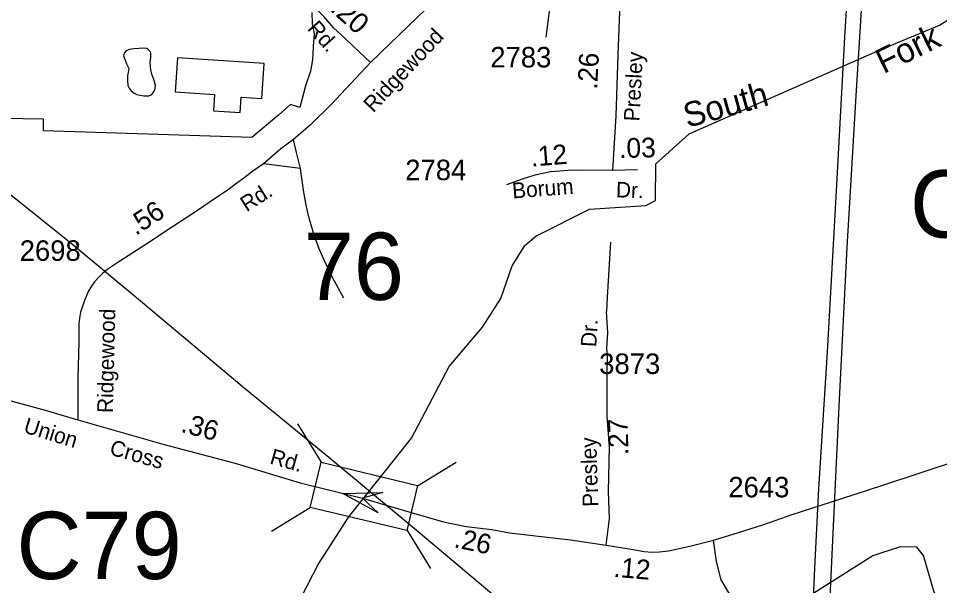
# Model space of a CAD drawing. Extents: x 1547597 to 1699558, y 810033 to 920809.
# Drawn here: x 1652640 to 1658248, y 836791 to 840248 of the extents above; entities that cross this region are included whole.
import ezdxf

# ---------------------------------------------------------------- set-up
doc = ezdxf.new("R2010")
doc.units = 0
for name, color, linetype in [('Exist Boundary Political City Limit New', 7, 'Continuous'), ('Exist Cultural Warehouse Building Footprint', 7, 'Continuous'), ('Exist Hydrographic Creek Single Shore', 7, 'Continuous'), ('Exist Hydrographic Misc Water Feature', 7, 'Continuous'), ('Exist Road Non-System Type 51', 7, 'Continuous'), ('Exist Road Secondary Mileage Hundredths English Label', 7, 'Continuous'), ('Exist Road Secondary Structure Culvert Number Label', 7, 'Continuous'), ('Exist Road Secondary Structure Standard Bridge Attributed CELL', 7, 'Continuous'), ('Exist Road Secondary Structure Standard Bridge CELL', 7, 'Continuous'), ('Exist Road Secondary Structure Standard Bridge Number Label', 7, 'Continuous'), ('Exist Road Secondary Type 51 Attributed', 7, 'Continuous'), ('Exist Road Secondary Type 51 Label', 7, 'Continuous'), ('Exist Road Secondary Type 51 Number Label', 7, 'Continuous'), ('Exist Utilities Electrical Transmission Line', 7, 'Continuous'), ('Map Preparation Boundary City Limit Buffer Line', 7, 'Continuous'), ('Old_Level_32', 7, 'Continuous')]:
    doc.layers.add(name, color=color, linetype=linetype)

msp = doc.modelspace()

# ---------------------------------------------------------------- linework, layer by layer
at = {"layer": 'Exist Boundary Political City Limit New'}
msp.add_lwpolyline([(1654427.4, 840284.2), (1654428.3, 840214.2), (1654440.9, 840153.4), (1654434.6, 840076.6), (1654430.6, 839995.1), (1654417.5, 839926), (1654387, 839836.2), (1654353.9, 839705.2), (1654296.6, 839722.9), (1654225.3, 839660.7), (1654061.5, 839522.2), (1652792.3, 839563), (1652792.8, 839633), (1652542.7, 839637.4)], dxfattribs=at)
at = {"layer": 'Exist Cultural Warehouse Building Footprint'}
msp.add_lwpolyline([(1654136.4, 839973.6), (1653608.9, 840008.4), (1653595.1, 839799.9), (1653834.2, 839784.1), (1653827.7, 839684.8), (1653989.3, 839674.1), (1653995.5, 839768.4), (1654122.4, 839760.1)], close=True, dxfattribs=at)
at = {"layer": 'Exist Hydrographic Creek Single Shore'}
for points in [[(1654148.2, 836232.9), (1654166.2, 836340.9), (1654465.2, 836919.1), (1654652.2, 837210.7), (1655033.2, 837688.9), (1655263.3, 838127.3), (1655466.3, 838366.1), (1655577.2, 838541.1), (1655646.2, 838739.9), (1655722.3, 838863.1), (1655790.2, 838920.8), (1656117.2, 839084.9), (1656459.2, 839107.4), (1656518.3, 839139), (1656520.2, 839362.2), (1656723.2, 839545.3), (1657873.4, 840050.9), (1658247.5, 840205.6), (1658599, 840428.8)], [(1659526.2, 835243), (1659199.3, 835431.1), (1659084.3, 835531.9), (1658582.3, 836064), (1658508.3, 836223.1), (1658495.3, 836505.7), (1658264.3, 836684.4), (1658215.3, 836751), (1658151.3, 836975.5), (1658110.3, 837025.6), (1658009.3, 837027.6), (1657842.3, 836972), (1657338.3, 836653.9), (1657170.2, 836506.4), (1656952.3, 836399.2), (1656810.3, 836375.8), (1656251.2, 836400.3), (1655660.2, 836464.8), (1655477.2, 836442.3)]]:
    msp.add_lwpolyline(points, dxfattribs=at)
at = {"layer": 'Exist Hydrographic Misc Water Feature'}
msp.add_lwpolyline([(1653314.3, 840058.7), (1653295.6, 840050), (1653284, 840036.9), (1653280.8, 840019), (1653287.2, 839998.5), (1653298.9, 839970.1), (1653312.3, 839943), (1653307.8, 839918.4), (1653303.4, 839899.2), (1653303.6, 839871), (1653305.6, 839838), (1653315.1, 839822.9), (1653327.5, 839806.5), (1653344.7, 839793.1), (1653361.9, 839783.3), (1653380, 839779.4), (1653403.8, 839775.5), (1653433.9, 839775.7), (1653452.5, 839783.3), (1653465.4, 839799.4), (1653473.5, 839820.2), (1653474.3, 839839.5), (1653466.2, 839868.9), (1653452.2, 839908.7), (1653446.6, 839934), (1653442.9, 839979), (1653446.9, 840010.2), (1653446.1, 840037.2), (1653441.4, 840046.3), (1653431.9, 840057.2), (1653421.8, 840063.9), (1653403.2, 840065.4), (1653343.8, 840063.2), (1653314.3, 840058.7)], dxfattribs=at)
at = {"layer": 'Exist Road Non-System Type 51'}
msp.add_line((1654357, 839332.2), (1654131.3, 839361.6), dxfattribs=at)
for points in [[(1655861.5, 840640), (1655877.1, 840337.6), (1655851.1, 840134.3)], [(1654357, 839332.2), (1654333.4, 839431), (1654314, 839510.3)], [(1654622.1, 838542.8), (1654552.9, 838669.2), (1654503.7, 838769.5), (1654472, 838843.6), (1654440.6, 838925.9), (1654411.1, 839029.9), (1654391.7, 839109.9), (1654375.8, 839201.5), (1654357, 839332.2)], [(1656244.7, 838885), (1656224.9, 838549.2), (1656219.9, 838462.2)]]:
    msp.add_lwpolyline(points, dxfattribs=at)
at = {"layer": 'Exist Road Secondary Structure Standard Bridge Attributed CELL'}
msp.add_lwpolyline([(1654830.1, 837235.5), (1654615.9, 837351.9), (1654859.6, 837358.2), (1654734.4, 837323.4)], close=True, dxfattribs=at)
at = {"layer": 'Exist Road Secondary Structure Standard Bridge CELL'}
for p, q in [((1654338.8, 837777.9), (1654482.9, 837542.5)), ((1655070.2, 837399.8), (1655305.6, 837543.9)), ((1654181.4, 837123.9), (1654416.8, 837268)), ((1655005.6, 837131.5), (1655149.7, 836896.1))]:
    msp.add_line(p, q, dxfattribs=at)
msp.add_lwpolyline([(1654482.9, 837542.5), (1655070.5, 837401.1), (1655004.5, 837126.6), (1654416.8, 837268)], close=True, dxfattribs=at)
at = {"layer": 'Exist Road Secondary Type 51 Attributed'}
msp.add_line((1656408.7, 839324.2), (1656257.3, 839321.2), dxfattribs=at)
for points in [[(1654784.6, 839978.2), (1654679.2, 840076.7), (1654626.4, 840129.4), (1654559.7, 840189.2), (1654499.9, 840259.6), (1654426.1, 840333.4), (1654398, 840365), (1654376.9, 840407.2), (1654355.8, 840463.5), (1654327.7, 840544.4), (1654209.1, 840835.9)], [(1656314.6, 840718.1), (1656304.2, 840400.2), (1656288.6, 840024.9), (1656278.2, 839654.8), (1656257.3, 839321.2)], [(1655375.2, 840549.7), (1655015.1, 840202.4), (1654784.6, 839978.2)], [(1654784.6, 839978.2), (1654545.1, 839723), (1654418.5, 839599.7), (1654314, 839510.3), (1654237.8, 839452.9), (1654131.3, 839361.6), (1654067.1, 839315.8), (1654012.9, 839274.3), (1653962.7, 839236.9), (1653916.6, 839202.8), (1653840.3, 839151.4), (1653730.1, 839078), (1653577.6, 838977), (1653415.1, 838869.8), (1653250.5, 838764.9), (1653184.4, 838719.3), (1653152.2, 838693.5), (1653126.1, 838667.6), (1653103.9, 838641.8), (1653085.8, 838616), (1653067.6, 838588.2), (1653042.8, 838529.6), (1653019, 838458.5), (1653011.6, 838420.4), (1653008.5, 838388.4), (1653007.9, 838276.4), (1653002.5, 838052.6), (1653001.2, 837800.7)], [(1656257.3, 839321.2), (1656076.9, 839323), (1655987.6, 839320.5), (1655935.5, 839316.7), (1655880.2, 839312.4), (1655833.6, 839303.4), (1655783.5, 839291.6), (1655707.4, 839268.1), (1655611.5, 839232.6)], [(1656218, 837037.6), (1656238, 837200.2), (1656231.7, 837364.8), (1656238, 837637.2), (1656225.3, 837820.9), (1656225.3, 837998.2), (1656223.7, 838116.8), (1656225.9, 838178.7), (1656222.7, 838240.7), (1656229.3, 838330.6), (1656219.9, 838462.2)], [(1651747.3, 837938.4), (1651969, 837970.5), (1652115.5, 837979.6), (1652272.9, 837983.3), (1652369.1, 837977.8), (1652803.8, 837861), (1653001.2, 837800.7)], [(1653001.2, 837800.7), (1653527.9, 837651.5), (1653950.8, 837539.1), (1654354.8, 837418.4), (1654734.4, 837323.4)], [(1656871.6, 837067.7), (1657018.8, 837113.7), (1657178.9, 837162.7), (1657351.2, 837223.6), (1657653.7, 837321.8), (1657902.1, 837402.4), (1658130.4, 837479), (1658368.7, 837557.6)], [(1654734.4, 837323.4), (1654843.9, 837292), (1655031.2, 837236.3), (1655228.6, 837179.3), (1655366.5, 837151.5), (1655521.5, 837132.1), (1655629.4, 837113.5), (1656000.4, 837071), (1656218, 837037.6)], [(1656218, 837037.6), (1656369.8, 837012.7), (1656449.5, 836998.2), (1656497.5, 836994.1), (1656543.4, 836996.7), (1656597.5, 837003.4), (1656727.5, 837030.6), (1656871.6, 837067.7)], [(1659772.8, 833216.5), (1659588.2, 833419.3), (1659413.7, 833616.9), (1659301.5, 833749.9), (1659232.9, 833862.2), (1659197.9, 833990.6), (1659191.6, 834080), (1659158.4, 834252.5), (1659110.6, 834398.1), (1659027.8, 834510.9), (1658938.5, 834592), (1658813.9, 834687.6), (1658656, 834799.9), (1658247.4, 835172.4), (1658147.7, 835268.4), (1657846.9, 835579.3), (1657678.6, 835785.2), (1657465.4, 836075.3), (1657288.8, 836320.6), (1657139.6, 836494.8), (1657019.1, 836654.9), (1656919.4, 836825.4), (1656890.4, 836937.7), (1656871.6, 837067.7)]]:
    msp.add_lwpolyline(points, dxfattribs=at)
at = {"layer": 'Exist Utilities Electrical Transmission Line'}
for points in [[(1657931.2, 846969.5), (1657943.1, 846649.3), (1657947.5, 845743.1), (1657932.9, 844915.4), (1657885.9, 843905.8), (1657821.5, 842873.5), (1657779.3, 841976.9), (1657732.8, 841155.4), (1657669.9, 840134.1), (1657620.3, 839232.7), (1657563.4, 838215.3), (1657510.7, 837381.7), (1657486.7, 836898.1), (1657478.7, 836713.8), (1657150, 836636), (1656654.6, 836512.4), (1656127.3, 836385), (1655991, 836354.8)], [(1656087.9, 836267.6), (1656589.2, 836397.3), (1657052.2, 836505.3), (1657359, 836581.3), (1657577.5, 836632.5), (1657601.2, 837110.5), (1657639.6, 837926.2), (1657685.4, 838851.7), (1657741.2, 839775.1), (1657796.9, 840692.5), (1657849.6, 841535.8), (1657910.7, 842551.3), (1657950.2, 843464.8), (1657997.9, 844374.3), (1658036.4, 845204), (1658041, 845876.1), (1658033.6, 846544.2), (1658034.8, 846800.3), (1658033.2, 846986.2)], [(1655991, 836354.8), (1655611.3, 836665.7), (1655073.5, 837118.6), (1654529.8, 837571.7), (1653999.5, 838006.5), (1653396.5, 838514.4), (1652961.4, 838876.1), (1652601.3, 839164.5), (1652053.6, 839625.7), (1651347.8, 840228.7), (1650837.6, 840655.3), (1650323.4, 841082), (1649809.3, 841512.7), (1649326.7, 841908.9), (1648808.5, 842349.6), (1648268.7, 842792.4), (1647859.3, 843131.7), (1647368.9, 843548.1), (1646888.4, 843956.3), (1646443.4, 844326.1)]]:
    msp.add_lwpolyline(points, dxfattribs=at)
at = {"layer": 'Map Preparation Boundary City Limit Buffer Line'}
msp.add_lwpolyline([(1654427.4, 840284.2), (1654428.3, 840214.2), (1654440.9, 840153.4), (1654434.6, 840076.6), (1654430.6, 839995.1), (1654417.5, 839926), (1654387, 839836.2), (1654353.9, 839705.2), (1654296.6, 839722.9), (1654225.3, 839660.7), (1654061.5, 839522.2), (1652792.3, 839563), (1652792.8, 839633), (1652542.7, 839637.4)], dxfattribs=at)

# ---------------------------------------------------------------- texts
at = {"layer": 'Exist Road Secondary Mileage Hundredths English Label'}
for s, height, rotation, p in [('.20', 125, 318.1625, (1654531.5, 840298.3)), ('.26', 120, 87.0056, (1656163.2, 839813.2)), ('.12', 120, 4.4226, (1655763, 839344.7)), ('.03', 120, 1.1468, (1656298.4, 839397.2)), ('.56', 120, 33.4997, (1653354.7, 838921.5)), ('.36', 120, 345.1108, (1653624, 837729)), ('.27', 120, 91.4945, (1656354.5, 837587.4)), ('.26', 120, 348.2792, (1655286.8, 837025.9)), ('.12', 120, 355.021, (1656260.2, 836845.6))]:
    msp.add_text(s, height=height, rotation=rotation, dxfattribs=at).set_placement(p)
at = {"layer": 'Exist Road Secondary Structure Culvert Number Label'}
for s, p in [('C393', (1658067.9, 838912.2)), ('C79', (1652628.5, 836831))]:
    msp.add_text(s, height=410.1, dxfattribs=at).set_placement(p)
at = {"layer": 'Exist Road Secondary Structure Standard Bridge Number Label'}
msp.add_text('76', height=410.1, dxfattribs=at).set_placement((1654377, 838532.2))
at = {"layer": 'Exist Road Secondary Type 51 Label'}
for s, rotation, p in [('Rd.', 311.6393, (1654394, 840182.1)), ('Ridgewood', 46.7012, (1654800.2, 839669.1)), ('Presley', 87.0056, (1656420.5, 839618.5)), ('Rd.', 32.5106, (1654029.7, 839065.7)), ('Borum', 4.4226, (1655649.7, 839150.4)), ('Dr.', 358.0705, (1656276.7, 839157.5)), ('Ridgewood', 88.6312, (1653215.1, 837842.2)), ('Dr.', 86.7136, (1656158, 838243)), ('Union', 342.8954, (1652665.6, 837726.2)), ('Presley', 91.7481, (1656170.9, 837272.7)), ('Cross', 344.1853, (1653189.6, 837591)), ('Rd.', 344.1853, (1654165.4, 837535.9))]:
    msp.add_text(s, height=95, rotation=rotation, dxfattribs=at).set_placement(p)
at = {"layer": 'Exist Road Secondary Type 51 Number Label'}
for s, p in [('2783', (1655513, 839949)), ('2784', (1654995.1, 839261.8)), ('2698', (1652647.8, 838770.3)), ('3873', (1656176, 838080.8)), ('2643', (1656962.2, 837328.8))]:
    msp.add_text(s, height=125, dxfattribs=at).set_placement(p)
at = {"layer": 'Old_Level_32'}
for s, rotation, p in [('Fork', 25.9569, (1657906.8, 839907.8)), ('South', 15.5762, (1656712.6, 839579.7))]:
    msp.add_text(s, height=150, rotation=rotation, dxfattribs=at).set_placement(p)

doc.saveas('drawing.dxf')
